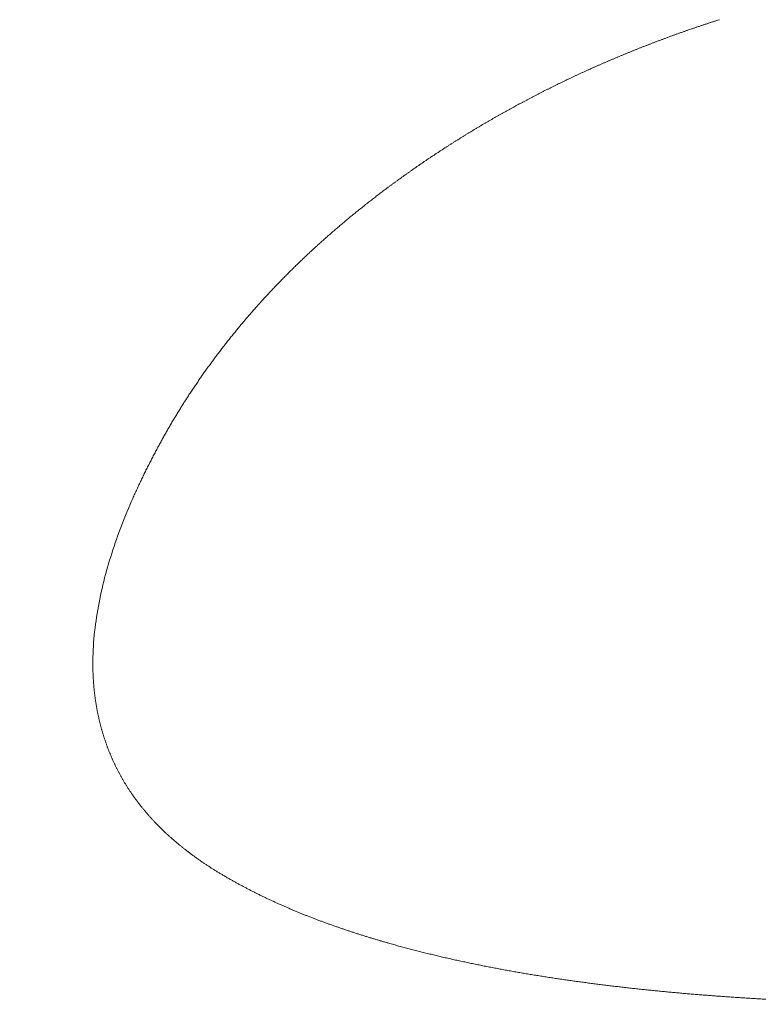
# Model space of a CAD drawing. Header units: millimetres. Extents: x 0 to 594, y 0 to 420.
# Tile 294 of 656: x 338.5 to 339.69, y 153.39 to 154.98. Entities that reach past the tile are written whole.
import ezdxf

# ---------------------------------------------------------------- set-up
doc = ezdxf.new("R2010")
doc.units = ezdxf.units.MM
doc.layers.add('1', color=7, linetype='Continuous', true_color=0xffffff)
doc.styles.add('Arial Unicode MS', font='txt')
doc.dimstyles.get("Standard").update_dxf_attribs({"dimtxt": 0.18, "dimasz": 0.18, "dimexe": 0.18, "dimexo": 0.0625, "dimgap": 0.09, "dimtad": 0, "dimtih": 1, "dimtoh": 1, "dimdec": 4, "dimzin": 0, "dimdsep": 46, "dimtxsty": 'Standard', "dimcen": 0.09, "dimadec": 0, "dimazin": 0, "dimtfac": 1, "dimtdec": 4, "dimtofl": 0, "dimtmove": 0, "dimatfit": 3, "dimfxl": 0, "dimtolj": 1, "dimtzin": 0, "dimarcsym": 0})

# ---------------------------------------------------------------- blocks, each defined once
blk = doc.blocks.new('_U1')
at = {"layer": '1', "color": 18, "lineweight": 13}
for p, q in [((87.8726, 155.5624), (87.8726, 93.0981)), ((368.6149, 120.7245), (368.6149, 93.0981)), ((87.8726, 95.0981), (199.5099, 95.0981)), ((368.6149, 95.0981), (256.9775, 95.0981))]:
    blk.add_line(p, q, dxfattribs=at)
at = {"layer": '1', "color": 18}
for points in [[(87.8726, 95.0981), (91.3726, 96.0359), (91.3726, 94.1602)], [(368.6149, 95.0981), (365.1149, 94.1602), (365.1149, 96.0359)]]:
    blk.add_solid(points, dxfattribs=at)
at = {"layer": '1', "color": 18, "linetype": 'Continuous', "lineweight": 13, "char_height": 2.5, "attachment_point": 7, "line_spacing_factor": 1.047437, "style": 'Arial Unicode MS'}
for s, insert in [('\\fArial Unicode MS|b0|i0;\\W1.0000;5.58', (201.1424, 93.2154)), ('\\fArial Unicode MS|b0|i0;\\W1.0000;DEFLATED TUBES LENGTH', (210.1898, 93.2154))]:
    blk.add_mtext(s, dxfattribs=dict(at, insert=insert))
blk = doc.blocks.new('_U5')
at = {"layer": '1', "color": 18, "lineweight": 13}
for p, q in [((368.2845, 138.212), (368.2845, 195.318)), ((252.7932, 193.318), (288.3083, 193.318)), ((368.2845, 193.318), (332.7694, 193.318))]:
    blk.add_line(p, q, dxfattribs=at)
at = {"layer": '1', "color": 18}
for points in [[(252.7932, 193.318), (256.2932, 194.2558), (256.2932, 192.3802)], [(368.2845, 193.318), (364.7845, 192.3802), (364.7845, 194.2558)]]:
    blk.add_solid(points, dxfattribs=at)
at = {"layer": '1', "color": 18, "linetype": 'Continuous', "lineweight": 13, "char_height": 2.5, "attachment_point": 7, "line_spacing_factor": 1.047437, "style": 'Arial Unicode MS'}
for s, insert in [('\\fArial Unicode MS|b0|i0;\\W1.0000;LCG (DRY WEIGHT)', (298.9882, 191.4353)), ('\\fArial Unicode MS|b0|i0;\\W1.0000;2.31', (289.9408, 191.4353))]:
    blk.add_mtext(s, dxfattribs=dict(at, insert=insert))
blk = doc.blocks.new('_U8')
at = {"layer": '1', "color": 18, "lineweight": 13}
for p, q in [((263.2897, 221.3525), (395.3924, 221.3525)), ((393.3924, 221.3525), (393.3924, 172.3548)), ((393.3924, 113.8098), (393.3924, 162.8074)), ((351.6063, 113.8098), (395.3924, 113.8098))]:
    blk.add_line(p, q, dxfattribs=at)
at = {"layer": '1', "color": 18}
for points in [[(393.3924, 221.3525), (394.3303, 217.8525), (392.4546, 217.8525)], [(393.3924, 113.8098), (392.4546, 117.3097), (394.3303, 117.3098)]]:
    blk.add_solid(points, dxfattribs=at)
at = {"layer": '1', "color": 18, "linetype": 'Continuous', "lineweight": 13, "char_height": 2.5, "attachment_point": 7, "rotation": 90, "line_spacing_factor": 1.047437, "style": 'Arial Unicode MS'}
for s, insert in [('\\fArial Unicode MS|b0|i0;\\W1.0000;LIFTING STROPS EYE*', (400.5645, 148.8001)), ('\\fArial Unicode MS|b0|i0;\\W1.0000;2.15', (395.5201, 164.4199))]:
    blk.add_mtext(s, dxfattribs=dict(at, insert=insert))
blk = doc.blocks.new('_U9')
at = {"layer": '1', "color": 18, "lineweight": 13}
for p, q in [((203.3786, 192.865), (47.9703, 192.865)), ((49.9703, 192.865), (49.9703, 158.4304)), ((49.9703, 113.5712), (49.9703, 148.883)), ((351.6296, 113.5712), (47.9703, 113.5712))]:
    blk.add_line(p, q, dxfattribs=at)
at = {"layer": '1', "color": 18}
for points in [[(49.9703, 192.865), (50.9082, 189.365), (49.0325, 189.365)], [(49.9703, 113.5712), (49.0325, 117.0712), (50.9082, 117.0712)]]:
    blk.add_solid(points, dxfattribs=at)
at = {"layer": '1', "color": 18, "linetype": 'Continuous', "lineweight": 13, "insert": (52.0981, 150.4955), "char_height": 2.5, "attachment_point": 7, "rotation": 90, "line_spacing_factor": 1.047437, "style": 'Arial Unicode MS'}
blk.add_mtext('\\fArial Unicode MS|b0|i0;\\W1.0000;1.59', dxfattribs=at)
blk = doc.blocks.new('_U10')
at = {"layer": '1', "color": 18, "lineweight": 13}
for p, q in [((100.9291, 177.3386), (56.1892, 177.3386)), ((58.1892, 177.3386), (58.1892, 150.2286)), ((58.1892, 113.5712), (58.1892, 140.6812)), ((351.6296, 113.5712), (56.1892, 113.5712))]:
    blk.add_line(p, q, dxfattribs=at)
at = {"layer": '1', "color": 18}
for points in [[(58.1892, 177.3386), (59.1271, 173.8386), (57.2514, 173.8386)], [(58.1892, 113.5712), (57.2514, 117.0712), (59.1271, 117.0712)]]:
    blk.add_solid(points, dxfattribs=at)
at = {"layer": '1', "color": 18, "linetype": 'Continuous', "lineweight": 13, "insert": (60.317, 142.2937), "char_height": 2.5, "attachment_point": 7, "rotation": 90, "line_spacing_factor": 1.047437, "style": 'Arial Unicode MS'}
blk.add_mtext('\\fArial Unicode MS|b0|i0;\\W1.0000;1.28', dxfattribs=at)
blk = doc.blocks.new('_U11')
at = {"layer": '1', "color": 18, "lineweight": 13}
for p, q in [((89.6332, 165.9155), (66.2931, 165.9155)), ((68.2931, 165.9155), (68.2931, 98.2238)), ((351.6296, 113.5712), (66.2931, 113.5712))]:
    blk.add_line(p, q, dxfattribs=at)
at = {"layer": '1', "color": 18}
for points in [[(68.2931, 165.9155), (69.231, 162.4155), (67.3553, 162.4155)], [(68.2931, 113.5712), (67.3553, 117.0712), (69.231, 117.0712)]]:
    blk.add_solid(points, dxfattribs=at)
at = {"layer": '1', "color": 18, "linetype": 'Continuous', "lineweight": 13, "char_height": 2.5, "attachment_point": 7, "rotation": 90, "line_spacing_factor": 1.047437, "style": 'Arial Unicode MS'}
for s, insert in [('\\fArial Unicode MS|b0|i0;\\W1.0000;1.05', (70.4208, 90.2889)), ('\\fArial Unicode MS|b0|i0;\\W1.0000;BOW DEFLATED ', (70.4208, 59.7732))]:
    blk.add_mtext(s, dxfattribs=dict(at, insert=insert))
blk = doc.blocks.new('_U13')
at = {"layer": '1', "color": 18, "lineweight": 13}
for p, q in [((252.7932, 158.3302), (383.5152, 158.3302)), ((381.5152, 158.3302), (381.5152, 140.8437)), ((381.5152, 113.8098), (381.5152, 131.2963)), ((351.6063, 113.8098), (383.5152, 113.8098))]:
    blk.add_line(p, q, dxfattribs=at)
at = {"layer": '1', "color": 18}
for points in [[(381.5152, 158.3302), (382.453, 154.8302), (380.5773, 154.8302)], [(381.5152, 113.8098), (380.5773, 117.3097), (382.453, 117.3098)]]:
    blk.add_solid(points, dxfattribs=at)
at = {"layer": '1', "color": 18, "linetype": 'Continuous', "lineweight": 13, "char_height": 2.5, "attachment_point": 7, "rotation": 90, "line_spacing_factor": 1.047437, "style": 'Arial Unicode MS'}
for s, insert in [('\\fArial Unicode MS|b0|i0;\\W1.0000;SINGLE POINT LIFT* EYE', (388.6872, 115.3789)), ('\\fArial Unicode MS|b0|i0;\\W1.0000;0.89', (383.6429, 132.9088))]:
    blk.add_mtext(s, dxfattribs=dict(at, insert=insert))

msp = doc.modelspace()

# ---------------------------------------------------------------- linework, layer by layer
at = {"layer": '1', "color": 155, "linetype": 'Continuous', "lineweight": 13}
for points, knots in [([(339.0901, 154.7047), (339.0912, 154.7055), (339.0936, 154.7073), (339.0971, 154.7099), (339.1006, 154.7124), (339.1041, 154.715), (339.1076, 154.7176), (339.1112, 154.7201), (339.1147, 154.7227), (339.1183, 154.7252), (339.1219, 154.7278), (339.1254, 154.7303), (339.129, 154.7328), (339.1326, 154.7354), (339.1362, 154.7379), (339.1398, 154.7404), (339.1435, 154.7429), (339.1471, 154.7454), (339.1507, 154.7478), (339.1544, 154.7503), (339.1581, 154.7528), (339.1617, 154.7552), (339.1654, 154.7577), (339.1691, 154.7601), (339.1728, 154.7625), (339.1765, 154.765), (339.1802, 154.7674), (339.1839, 154.7698), (339.1876, 154.7722), (339.1914, 154.7746), (339.1951, 154.777), (339.1989, 154.7794), (339.2027, 154.7817), (339.2064, 154.7841), (339.2102, 154.7864), (339.214, 154.7888), (339.2178, 154.7911), (339.2216, 154.7934), (339.2254, 154.7958), (339.2293, 154.7981), (339.2331, 154.8004), (339.2369, 154.8027), (339.2408, 154.805), (339.2447, 154.8072), (339.2485, 154.8095), (339.2524, 154.8118), (339.2563, 154.814), (339.2602, 154.8163), (339.2641, 154.8185), (339.268, 154.8207), (339.2719, 154.823), (339.2759, 154.8252), (339.2798, 154.8274), (339.2837, 154.8296), (339.2877, 154.8318), (339.2917, 154.8339), (339.2956, 154.8361), (339.2996, 154.8383), (339.3036, 154.8404), (339.3076, 154.8425), (339.3116, 154.8447), (339.3156, 154.8468), (339.3196, 154.8489), (339.3237, 154.851), (339.3277, 154.8531), (339.3318, 154.8552), (339.3358, 154.8573), (339.3399, 154.8594), (339.3439, 154.8614), (339.348, 154.8635), (339.3521, 154.8655), (339.3562, 154.8676), (339.3603, 154.8696), (339.3644, 154.8716), (339.3685, 154.8736), (339.3727, 154.8756), (339.3768, 154.8776), (339.381, 154.8796), (339.3851, 154.8815), (339.3893, 154.8835), (339.3934, 154.8855), (339.3976, 154.8874), (339.4018, 154.8893), (339.406, 154.8913), (339.4102, 154.8932), (339.4144, 154.8951), (339.4186, 154.897), (339.4228, 154.8989), (339.4271, 154.9008), (339.4313, 154.9026), (339.4356, 154.9045), (339.4398, 154.9063), (339.4441, 154.9082), (339.4483, 154.91), (339.4526, 154.9118), (339.4569, 154.9137), (339.4612, 154.9155), (339.4655, 154.9173), (339.4698, 154.919), (339.4741, 154.9208), (339.4784, 154.9226), (339.4827, 154.9243), (339.4871, 154.9261), (339.4914, 154.9278), (339.4958, 154.9296), (339.5001, 154.9313), (339.5045, 154.933), (339.5088, 154.9347), (339.5132, 154.9364), (339.5176, 154.9381), (339.522, 154.9397), (339.5264, 154.9414), (339.5308, 154.9431), (339.5352, 154.9447), (339.5396, 154.9463), (339.544, 154.948), (339.5485, 154.9496), (339.5529, 154.9512), (339.5573, 154.9528), (339.5618, 154.9544), (339.5662, 154.9559), (339.5707, 154.9575), (339.5752, 154.9591), (339.5796, 154.9606), (339.5841, 154.9621), (339.5886, 154.9637), (339.5931, 154.9652), (339.5976, 154.9667), (339.6021, 154.9682), (339.6066, 154.9697), (339.6111, 154.9712), (339.6157, 154.9726), (339.6202, 154.9741), (339.6232, 154.9751), (339.6247, 154.9755)], [0, 0, 0, 0, 0.007576, 0.015152, 0.022728, 0.030304, 0.037881, 0.045457, 0.053033, 0.06061, 0.068187, 0.075763, 0.08334, 0.090917, 0.098493, 0.10607, 0.113647, 0.121223, 0.1288, 0.136377, 0.143954, 0.15153, 0.159107, 0.166684, 0.17426, 0.181837, 0.189413, 0.19699, 0.204566, 0.212142, 0.219719, 0.227295, 0.234871, 0.242447, 0.250023, 0.257599, 0.265175, 0.272751, 0.280326, 0.287902, 0.295478, 0.303053, 0.310629, 0.318204, 0.325779, 0.333355, 0.34093, 0.348505, 0.35608, 0.363655, 0.37123, 0.378805, 0.38638, 0.393955, 0.401529, 0.409104, 0.416679, 0.424254, 0.431828, 0.439403, 0.446978, 0.454553, 0.462127, 0.469702, 0.477277, 0.484852, 0.492427, 0.500002, 0.507577, 0.515152, 0.522727, 0.530302, 0.537877, 0.545453, 0.553028, 0.560603, 0.568179, 0.575754, 0.58333, 0.590905, 0.598481, 0.606057, 0.613632, 0.621208, 0.628784, 0.63636, 0.643936, 0.651511, 0.659087, 0.666663, 0.674239, 0.681815, 0.689391, 0.696967, 0.704543, 0.712119, 0.719695, 0.727271, 0.734847, 0.742423, 0.749998, 0.757574, 0.76515, 0.772726, 0.780302, 0.787878, 0.795454, 0.80303, 0.810606, 0.818182, 0.825758, 0.833334, 0.84091, 0.848485, 0.856061, 0.863637, 0.871213, 0.878789, 0.886365, 0.89394, 0.901516, 0.909092, 0.916668, 0.924243, 0.931819, 0.939395, 0.94697, 0.954546, 0.962122, 0.969697, 0.977273, 0.984849, 0.992424, 1, 1, 1, 1]), ([(338.7228, 154.2909), (338.7234, 154.292), (338.7246, 154.2941), (338.7264, 154.2973), (338.7281, 154.3006), (338.7299, 154.3038), (338.7317, 154.307), (338.7335, 154.3102), (338.7354, 154.3134), (338.7372, 154.3166), (338.739, 154.3198), (338.7409, 154.3229), (338.7427, 154.3261), (338.7446, 154.3293), (338.7465, 154.3325), (338.7484, 154.3356), (338.7503, 154.3388), (338.7522, 154.342), (338.7542, 154.3451), (338.7561, 154.3483), (338.7581, 154.3514), (338.76, 154.3545), (338.762, 154.3577), (338.764, 154.3608), (338.766, 154.3639), (338.768, 154.367), (338.77, 154.3701), (338.772, 154.3732), (338.7741, 154.3763), (338.7761, 154.3794), (338.7782, 154.3825), (338.7803, 154.3856), (338.7824, 154.3887), (338.7845, 154.3918), (338.7866, 154.3949), (338.7887, 154.3979), (338.7908, 154.401), (338.7929, 154.404), (338.7951, 154.4071), (338.7972, 154.4101), (338.7994, 154.4132), (338.8016, 154.4162), (338.8038, 154.4192), (338.806, 154.4223), (338.8082, 154.4253), (338.8104, 154.4283), (338.8127, 154.4313), (338.8149, 154.4343), (338.8172, 154.4373), (338.8194, 154.4403), (338.8217, 154.4433), (338.824, 154.4463), (338.8263, 154.4492), (338.8286, 154.4522), (338.8309, 154.4552), (338.8333, 154.4581), (338.8356, 154.4611), (338.838, 154.464), (338.8403, 154.467), (338.8427, 154.4699), (338.8451, 154.4728), (338.8475, 154.4758), (338.8499, 154.4787), (338.8523, 154.4816), (338.8547, 154.4845), (338.8571, 154.4874), (338.8596, 154.4903), (338.862, 154.4932), (338.8645, 154.4961), (338.867, 154.499), (338.8695, 154.5018), (338.872, 154.5047), (338.8745, 154.5076), (338.877, 154.5104), (338.8795, 154.5133), (338.8821, 154.5161), (338.8846, 154.5189), (338.8872, 154.5218), (338.8897, 154.5246), (338.8923, 154.5274), (338.8949, 154.5302), (338.8975, 154.533), (338.9001, 154.5358), (338.9027, 154.5386), (338.9054, 154.5414), (338.908, 154.5442), (338.9107, 154.547), (338.9133, 154.5498), (338.916, 154.5525), (338.9187, 154.5553), (338.9214, 154.558), (338.9241, 154.5608), (338.9268, 154.5635), (338.9295, 154.5663), (338.9322, 154.569), (338.935, 154.5717), (338.9377, 154.5744), (338.9405, 154.5771), (338.9432, 154.5798), (338.946, 154.5825), (338.9488, 154.5852), (338.9516, 154.5879), (338.9544, 154.5906), (338.9572, 154.5933), (338.9601, 154.5959), (338.9629, 154.5986), (338.9657, 154.6013), (338.9686, 154.6039), (338.9714, 154.6066), (338.9743, 154.6092), (338.9772, 154.6118), (338.9801, 154.6144), (338.983, 154.6171), (338.9859, 154.6197), (338.9888, 154.6223), (338.9917, 154.6249), (338.9947, 154.6275), (338.9976, 154.6301), (339.0006, 154.6326), (339.0035, 154.6352), (339.0065, 154.6378), (339.0095, 154.6403), (339.0125, 154.6429), (339.0155, 154.6454), (339.0185, 154.648), (339.0215, 154.6505), (339.0245, 154.653), (339.0276, 154.6556), (339.0306, 154.6581), (339.0337, 154.6606), (339.0367, 154.6631), (339.0398, 154.6656), (339.0429, 154.6681), (339.046, 154.6706), (339.0491, 154.673), (339.0522, 154.6755), (339.0553, 154.678), (339.0584, 154.6804), (339.0615, 154.6829), (339.0647, 154.6853), (339.0678, 154.6878), (339.071, 154.6902), (339.0741, 154.6926), (339.0773, 154.695), (339.0805, 154.6975), (339.0837, 154.6999), (339.0869, 154.7023), (339.089, 154.7039), (339.0901, 154.7047)], [0, 0, 0, 0, 0.006849, 0.013699, 0.020548, 0.027397, 0.034247, 0.041096, 0.047946, 0.054795, 0.061645, 0.068494, 0.075344, 0.082194, 0.089043, 0.095893, 0.102743, 0.109592, 0.116442, 0.123292, 0.130141, 0.136991, 0.143841, 0.15069, 0.15754, 0.16439, 0.17124, 0.178089, 0.184939, 0.191789, 0.198638, 0.205488, 0.212338, 0.219187, 0.226037, 0.232887, 0.239736, 0.246586, 0.253435, 0.260285, 0.267134, 0.273984, 0.280833, 0.287683, 0.294532, 0.301382, 0.308231, 0.31508, 0.32193, 0.328779, 0.335628, 0.342477, 0.349326, 0.356175, 0.363025, 0.369874, 0.376723, 0.383572, 0.390421, 0.397269, 0.404118, 0.410967, 0.417816, 0.424665, 0.431514, 0.438362, 0.445211, 0.45206, 0.458908, 0.465757, 0.472605, 0.479454, 0.486302, 0.493151, 0.499999, 0.506848, 0.513696, 0.520545, 0.527393, 0.534241, 0.54109, 0.547938, 0.554787, 0.561635, 0.568483, 0.575332, 0.58218, 0.589029, 0.595877, 0.602726, 0.609575, 0.616423, 0.623272, 0.630121, 0.636969, 0.643818, 0.650667, 0.657516, 0.664365, 0.671214, 0.678063, 0.684912, 0.691761, 0.69861, 0.705459, 0.712309, 0.719158, 0.726007, 0.732857, 0.739706, 0.746556, 0.753405, 0.760255, 0.767104, 0.773954, 0.780804, 0.787654, 0.794503, 0.801353, 0.808203, 0.815053, 0.821903, 0.828753, 0.835603, 0.842453, 0.849303, 0.856153, 0.863003, 0.869853, 0.876703, 0.883553, 0.890403, 0.897253, 0.904103, 0.910953, 0.917803, 0.924653, 0.931503, 0.938353, 0.945203, 0.952053, 0.958903, 0.965752, 0.972602, 0.979452, 0.986301, 0.993151, 1, 1, 1, 1]), ([(338.8185, 153.6032), (338.8178, 153.6036), (338.8164, 153.6045), (338.8143, 153.6058), (338.8122, 153.6071), (338.8101, 153.6084), (338.808, 153.6097), (338.8059, 153.6111), (338.8038, 153.6124), (338.8017, 153.6138), (338.7996, 153.6151), (338.7975, 153.6165), (338.7955, 153.6179), (338.7934, 153.6193), (338.7914, 153.6207), (338.7893, 153.6221), (338.7873, 153.6235), (338.7852, 153.6249), (338.7832, 153.6264), (338.7812, 153.6278), (338.7792, 153.6293), (338.7772, 153.6307), (338.7752, 153.6322), (338.7732, 153.6337), (338.7713, 153.6352), (338.7693, 153.6367), (338.7673, 153.6382), (338.7654, 153.6397), (338.7634, 153.6412), (338.7615, 153.6427), (338.7596, 153.6443), (338.7577, 153.6458), (338.7558, 153.6474), (338.7539, 153.6489), (338.752, 153.6505), (338.7502, 153.6521), (338.7483, 153.6536), (338.7464, 153.6552), (338.7446, 153.6568), (338.7428, 153.6584), (338.741, 153.6601), (338.7392, 153.6617), (338.7374, 153.6633), (338.7356, 153.665), (338.7338, 153.6666), (338.7321, 153.6683), (338.7303, 153.6699), (338.7286, 153.6716), (338.7269, 153.6733), (338.7251, 153.675), (338.7234, 153.6767), (338.7218, 153.6784), (338.7201, 153.6801), (338.7184, 153.6818), (338.7168, 153.6835), (338.7151, 153.6852), (338.7135, 153.687), (338.7119, 153.6887), (338.7103, 153.6904), (338.7087, 153.6922), (338.7071, 153.694), (338.7056, 153.6957), (338.704, 153.6975), (338.7025, 153.6993), (338.701, 153.7011), (338.6995, 153.7029), (338.698, 153.7047), (338.6965, 153.7065), (338.695, 153.7083), (338.6936, 153.7101), (338.6921, 153.712), (338.6907, 153.7138), (338.6893, 153.7156), (338.6879, 153.7175), (338.6865, 153.7193), (338.6851, 153.7212), (338.6838, 153.723), (338.6824, 153.7249), (338.6811, 153.7268), (338.6798, 153.7287), (338.6785, 153.7305), (338.6772, 153.7324), (338.6759, 153.7343), (338.6746, 153.7362), (338.6734, 153.7381), (338.6722, 153.74), (338.671, 153.742), (338.6697, 153.7439), (338.6686, 153.7458), (338.6674, 153.7477), (338.6662, 153.7497), (338.6651, 153.7516), (338.6639, 153.7536), (338.6628, 153.7555), (338.6617, 153.7575), (338.6606, 153.7594), (338.6596, 153.7614), (338.6585, 153.7634), (338.6575, 153.7653), (338.6564, 153.7673), (338.6554, 153.7693), (338.6544, 153.7713), (338.6534, 153.7733), (338.6524, 153.7753), (338.6515, 153.7773), (338.6505, 153.7793), (338.6496, 153.7813), (338.6487, 153.7833), (338.6478, 153.7853), (338.6469, 153.7873), (338.646, 153.7893), (338.6452, 153.7914), (338.6443, 153.7934), (338.6435, 153.7954), (338.6426, 153.7975), (338.6418, 153.7995), (338.641, 153.8015), (338.6403, 153.8036), (338.6395, 153.8056), (338.6387, 153.8077), (338.638, 153.8097), (338.6373, 153.8118), (338.6366, 153.8139), (338.6359, 153.8159), (338.6352, 153.818), (338.6345, 153.8201), (338.6338, 153.8221), (338.6332, 153.8242), (338.6325, 153.8263), (338.6319, 153.8284), (338.6313, 153.8304), (338.6307, 153.8325), (338.6301, 153.8346), (338.6296, 153.8367), (338.629, 153.8388), (338.6284, 153.8409), (338.6279, 153.843), (338.6274, 153.8451), (338.6269, 153.8472), (338.6264, 153.8493), (338.6259, 153.8514), (338.6254, 153.8535), (338.625, 153.8556), (338.6245, 153.8577), (338.6241, 153.8598), (338.6237, 153.8619), (338.6233, 153.864), (338.6229, 153.8662), (338.6225, 153.8683), (338.6221, 153.8704), (338.6217, 153.8725), (338.6214, 153.8746), (338.6211, 153.8768), (338.6207, 153.8789), (338.6204, 153.881), (338.6201, 153.8831), (338.6198, 153.8853), (338.6195, 153.8874), (338.6193, 153.8895), (338.619, 153.8916), (338.6188, 153.8938), (338.6185, 153.8959), (338.6183, 153.898), (338.6181, 153.9002), (338.6179, 153.9023), (338.6177, 153.9044), (338.6176, 153.9066), (338.6174, 153.9087), (338.6172, 153.9108), (338.6171, 153.913), (338.617, 153.9151), (338.6169, 153.9172), (338.6167, 153.9194), (338.6166, 153.9215), (338.6166, 153.9236), (338.6165, 153.9258), (338.6164, 153.9279), (338.6164, 153.93), (338.616, 153.9472), (338.6173, 153.9793), (338.6235, 154.0258), (338.6333, 154.0717), (338.6463, 154.1169), (338.662, 154.1614), (338.6752, 154.1931), (338.6838, 154.2125), (338.6872, 154.2197), (338.6905, 154.227), (338.6939, 154.2342), (338.6974, 154.2414), (338.7009, 154.2486), (338.7045, 154.2557), (338.7081, 154.2629), (338.7117, 154.2699), (338.7154, 154.277), (338.7191, 154.284), (338.7216, 154.2886), (338.7228, 154.2909)], [0, 0, 0, 0, 0.00279, 0.005583, 0.008379, 0.011178, 0.013979, 0.016783, 0.019589, 0.022397, 0.025208, 0.028021, 0.030836, 0.033652, 0.036471, 0.039291, 0.042114, 0.044937, 0.047763, 0.050589, 0.053417, 0.056247, 0.059077, 0.061909, 0.064742, 0.067575, 0.07041, 0.073245, 0.076081, 0.078918, 0.081755, 0.084593, 0.087431, 0.09027, 0.093109, 0.095948, 0.098787, 0.101627, 0.104466, 0.107306, 0.110145, 0.112984, 0.115823, 0.118662, 0.121501, 0.124339, 0.127177, 0.130014, 0.132852, 0.135688, 0.138524, 0.14136, 0.144196, 0.14703, 0.149865, 0.152699, 0.155532, 0.158365, 0.161198, 0.16403, 0.166862, 0.169693, 0.172523, 0.175353, 0.178183, 0.181012, 0.18384, 0.186668, 0.189496, 0.192323, 0.195149, 0.197975, 0.2008, 0.203625, 0.206449, 0.209272, 0.212095, 0.214918, 0.21774, 0.220561, 0.223382, 0.226202, 0.229021, 0.23184, 0.234659, 0.237476, 0.240294, 0.24311, 0.245926, 0.248742, 0.251557, 0.254371, 0.257185, 0.259998, 0.262811, 0.265624, 0.268437, 0.271249, 0.274061, 0.276872, 0.279684, 0.282495, 0.285307, 0.288118, 0.290929, 0.293741, 0.296552, 0.299364, 0.302176, 0.304987, 0.3078, 0.310612, 0.313424, 0.316237, 0.31905, 0.321864, 0.324677, 0.327491, 0.330306, 0.333121, 0.335936, 0.338752, 0.341568, 0.344384, 0.347201, 0.350019, 0.352837, 0.355655, 0.358474, 0.361294, 0.364114, 0.366934, 0.369755, 0.372577, 0.375399, 0.378222, 0.381045, 0.383869, 0.386693, 0.389518, 0.392343, 0.395169, 0.397995, 0.400822, 0.40365, 0.406478, 0.409306, 0.412135, 0.414964, 0.417794, 0.420625, 0.423455, 0.426287, 0.429118, 0.43195, 0.434783, 0.437616, 0.440449, 0.443282, 0.446116, 0.44895, 0.451785, 0.454619, 0.457454, 0.46029, 0.463125, 0.465961, 0.468796, 0.471632, 0.474468, 0.477304, 0.48014, 0.482976, 0.485813, 0.488649, 0.491485, 0.494321, 0.497157, 0.499992, 0.562679, 0.625253, 0.687604, 0.749877, 0.81225, 0.874893, 0.885369, 0.895852, 0.906337, 0.916819, 0.927293, 0.937756, 0.948201, 0.958624, 0.96902, 0.979385, 0.989713, 1, 1, 1, 1]), ([(340.0073, 153.391), (340.0044, 153.391), (339.9987, 153.3911), (339.99, 153.3911), (339.9814, 153.3911), (339.9727, 153.3912), (339.9641, 153.3912), (339.9555, 153.3913), (339.9468, 153.3914), (339.9381, 153.3915), (339.9295, 153.3916), (339.9208, 153.3917), (339.9122, 153.3918), (339.9035, 153.392), (339.8949, 153.3921), (339.8862, 153.3923), (339.8775, 153.3925), (339.8689, 153.3926), (339.8602, 153.3929), (339.8515, 153.3931), (339.8429, 153.3933), (339.8342, 153.3936), (339.8256, 153.3938), (339.8169, 153.3941), (339.8082, 153.3944), (339.7996, 153.3947), (339.7909, 153.395), (339.7822, 153.3953), (339.7736, 153.3957), (339.7649, 153.396), (339.7563, 153.3964), (339.7476, 153.3968), (339.739, 153.3972), (339.7303, 153.3976), (339.7217, 153.3981), (339.713, 153.3985), (339.7044, 153.399), (339.6957, 153.3994), (339.6871, 153.3999), (339.6784, 153.4005), (339.6698, 153.401), (339.6612, 153.4015), (339.6525, 153.4021), (339.6439, 153.4027), (339.6353, 153.4033), (339.6266, 153.4039), (339.618, 153.4045), (339.6094, 153.4052), (339.6008, 153.4058), (339.5921, 153.4065), (339.5835, 153.4072), (339.5749, 153.4079), (339.5663, 153.4087), (339.5577, 153.4095), (339.5491, 153.4102), (339.5405, 153.411), (339.5319, 153.4119), (339.5233, 153.4127), (339.5147, 153.4136), (339.5061, 153.4144), (339.4976, 153.4153), (339.489, 153.4163), (339.4804, 153.4172), (339.4718, 153.4182), (339.4633, 153.4192), (339.4547, 153.4202), (339.4461, 153.4212), (339.4376, 153.4223), (339.429, 153.4233), (339.4205, 153.4245), (339.4119, 153.4256), (339.4034, 153.4267), (339.3948, 153.4279), (339.3863, 153.4291), (339.3778, 153.4303), (339.3692, 153.4316), (339.3607, 153.4328), (339.3522, 153.4341), (339.3437, 153.4354), (339.3352, 153.4368), (339.3267, 153.4382), (339.3182, 153.4396), (339.3097, 153.441), (339.3012, 153.4425), (339.2927, 153.4439), (339.2843, 153.4455), (339.2758, 153.447), (339.2674, 153.4486), (339.2589, 153.4502), (339.2505, 153.4518), (339.2421, 153.4535), (339.2337, 153.4552), (339.2253, 153.4569), (339.2169, 153.4587), (339.2085, 153.4605), (339.2001, 153.4623), (339.1918, 153.4642), (339.1834, 153.4661), (339.1751, 153.468), (339.1668, 153.47), (339.1585, 153.472), (339.1502, 153.474), (339.1419, 153.4761), (339.1336, 153.4782), (339.1254, 153.4804), (339.1171, 153.4826), (339.1089, 153.4848), (339.1007, 153.4871), (339.0934, 153.4891), (339.087, 153.491), (339.0815, 153.4926), (339.076, 153.4942), (339.0705, 153.4958), (339.0651, 153.4974), (339.0596, 153.4991), (339.0542, 153.5008), (339.0487, 153.5025), (339.0433, 153.5042), (339.0379, 153.506), (339.0324, 153.5078), (339.027, 153.5095), (339.0216, 153.5113), (339.0163, 153.5132), (339.0109, 153.515), (339.0055, 153.5169), (339.0002, 153.5188), (338.9949, 153.5207), (338.9895, 153.5226), (338.9842, 153.5246), (338.9789, 153.5266), (338.9737, 153.5286), (338.9684, 153.5306), (338.9631, 153.5327), (338.9579, 153.5347), (338.9527, 153.5368), (338.9475, 153.539), (338.9423, 153.5411), (338.9371, 153.5433), (338.932, 153.5455), (338.9268, 153.5477), (338.9217, 153.5499), (338.9166, 153.5522), (338.9115, 153.5545), (338.9064, 153.5568), (338.9014, 153.5591), (338.8963, 153.5615), (338.8913, 153.5639), (338.8863, 153.5663), (338.8814, 153.5688), (338.8764, 153.5713), (338.8715, 153.5738), (338.8665, 153.5763), (338.8616, 153.5789), (338.8568, 153.5815), (338.8519, 153.5841), (338.8471, 153.5867), (338.8423, 153.5894), (338.8375, 153.5921), (338.8327, 153.5948), (338.828, 153.5976), (338.8232, 153.6004), (338.8201, 153.6022), (338.8185, 153.6032)], [0, 0, 0, 0, 0.006992, 0.013986, 0.020981, 0.027979, 0.034979, 0.04198, 0.048982, 0.055987, 0.062992, 0.069999, 0.077008, 0.084017, 0.091028, 0.098039, 0.105052, 0.112065, 0.119079, 0.126094, 0.133109, 0.140125, 0.147141, 0.154157, 0.161174, 0.168191, 0.175208, 0.182225, 0.189243, 0.19626, 0.203276, 0.210293, 0.217309, 0.224325, 0.23134, 0.238355, 0.245369, 0.252382, 0.259395, 0.266407, 0.273419, 0.280429, 0.287439, 0.294449, 0.301458, 0.308466, 0.315473, 0.322481, 0.329487, 0.336493, 0.343499, 0.350504, 0.357509, 0.364514, 0.371518, 0.378522, 0.385526, 0.39253, 0.399533, 0.406537, 0.41354, 0.420544, 0.427548, 0.434552, 0.441556, 0.44856, 0.455565, 0.46257, 0.469576, 0.476582, 0.483589, 0.490597, 0.497605, 0.504614, 0.511624, 0.518635, 0.525647, 0.532659, 0.539671, 0.546684, 0.553697, 0.56071, 0.567724, 0.574737, 0.58175, 0.588764, 0.595777, 0.60279, 0.609803, 0.616815, 0.623828, 0.63084, 0.637852, 0.644863, 0.651874, 0.658885, 0.665896, 0.672907, 0.679917, 0.686928, 0.693938, 0.700948, 0.707959, 0.714969, 0.72198, 0.728991, 0.736003, 0.743015, 0.750028, 0.754747, 0.759467, 0.764188, 0.768908, 0.773628, 0.778349, 0.783069, 0.787789, 0.792509, 0.797228, 0.801948, 0.806667, 0.811385, 0.816104, 0.820821, 0.825539, 0.830256, 0.834972, 0.839688, 0.844403, 0.849118, 0.853832, 0.858545, 0.863259, 0.867971, 0.872684, 0.877396, 0.882107, 0.886818, 0.891529, 0.89624, 0.90095, 0.90566, 0.910371, 0.915081, 0.919791, 0.924502, 0.929213, 0.933924, 0.938636, 0.943349, 0.948062, 0.952776, 0.957491, 0.962208, 0.966925, 0.971645, 0.976365, 0.981088, 0.985812, 0.990539, 0.995268, 1, 1, 1, 1])]:
    msp.add_open_spline(points, degree=3, knots=knots, dxfattribs=at)

# ---------------------------------------------------------------- dimensions: what is measured, and where the dimension line sits
at = {"layer": '1', "color": 18, "linetype": 'Continuous', "lineweight": 13}
for base, p1, p2, text, picture, middle in [((252.7932, 193.318), (368.2845, 138.212), (252.7932, 221.3525), ' <> \\fArial Unicode MS|b0|i0;\\C18;{\\H1.00x;\\fArial Unicode MS|b0|i0;LCG (DRY WEIGHT)\\fArial Unicode MS|b0|i0;}\\C18;', '_U5', (310.5389, 193.318)), ((368.6149, 95.0981), (87.8726, 155.5624), (368.6149, 120.7245), ' <> \\fArial Unicode MS|b0|i0;\\C18;{\\H1.00x;\\fArial Unicode MS|b0|i0;DEFLATED TUBES LENGTH\\fArial Unicode MS|b0|i0;}\\C18;', '_U1', (228.2437, 95.0981))]:
    dim = msp.add_linear_dim(base=base, p1=p1, p2=p2, text=text, dimstyle='Standard', override={"dimtxt": 2.5, "dimasz": 3.5, "dimexe": 2, "dimexo": 0, "dimgap": 1.5, "dimtih": 0, "dimtoh": 0, "dimdec": 2, "dimlfac": 0.02, "dimzin": 8, "dimdsep": 46, "dimlunit": 2, "dimtxsty": 'Arial Unicode MS', "dimsah": 1, "dimse1": 0, "dimse2": 0, "dimsd1": 0, "dimsd2": 0, "dimclrd": 18, "dimclre": 18, "dimclrt": 18, "dimtol": 0, "dimtm": -0.1, "dimtfac": 1.4, "dimtdec": 2, "dimtofl": 1, "dimtmove": 0, "dimtzin": 8, "dimlwd": 13, "dimlwe": 13}, dxfattribs=at)
    dim.commit()
    dim.dimension.update_dxf_attribs({"geometry": picture, "text_midpoint": middle, "dimtype": 160})
for base, p1, p2, text, override, picture, middle in [((393.3924, 113.8098), (252.7932, 221.3525), (351.6063, 113.8098), ' <> \\P\\fArial Unicode MS|b0|i0;\\C18;{\\H1.00x;\\fArial Unicode MS|b0|i0;LIFTING STROPS EYE*\\fArial Unicode MS|b0|i0;}\\C18;', {"dimtxt": 2.5, "dimasz": 3.5, "dimexe": 2, "dimexo": 0, "dimgap": 1.5, "dimtih": 0, "dimtoh": 0, "dimdec": 2, "dimlfac": 0.02, "dimzin": 8, "dimdsep": 46, "dimlunit": 2, "dimtxsty": 'Arial Unicode MS', "dimsah": 1, "dimse1": 0, "dimse2": 0, "dimsd1": 0, "dimsd2": 0, "dimclrd": 18, "dimclre": 18, "dimclrt": 18, "dimtol": 0, "dimtm": -0.1, "dimtfac": 1.4, "dimtdec": 2, "dimtofl": 1, "dimtmove": 0, "dimtzin": 8, "dimlwd": 13, "dimlwe": 13}, '_U8', (393.3924, 167.5811)), ((68.2931, 165.9155), (351.6296, 113.5712), (89.6332, 165.9155), '\\fArial Unicode MS|b0|i0;\\C18;{\\H1.00x;\\fArial Unicode MS|b0|i0;BOW DEFLATED \\fArial Unicode MS|b0|i0;}\\C18; <> ', {"dimtxt": 2.5, "dimasz": 3.5, "dimexe": 2, "dimexo": 0, "dimgap": 1.5, "dimtih": 0, "dimtoh": 0, "dimdec": 2, "dimlfac": 0.02, "dimzin": 8, "dimdsep": 46, "dimlunit": 2, "dimtxsty": 'Arial Unicode MS', "dimsah": 1, "dimse1": 0, "dimse2": 0, "dimsd1": 0, "dimsd2": 0, "dimclrd": 18, "dimclre": 18, "dimclrt": 18, "dimtol": 0, "dimtm": -0.1, "dimtfac": 1.4, "dimtdec": 2, "dimtofl": 1, "dimtmove": 0, "dimtzin": 8, "dimlwd": 13, "dimlwe": 13}, '_U11', (68.2931, 78.1922)), ((381.5152, 158.3302), (351.6063, 113.8098), (252.7932, 158.3302), ' <> \\P\\fArial Unicode MS|b0|i0;\\C18;{\\H1.00x;\\fArial Unicode MS|b0|i0;SINGLE POINT LIFT* EYE\\fArial Unicode MS|b0|i0;}\\C18;', {"dimtxt": 2.5, "dimasz": 3.5, "dimexe": 2, "dimexo": 0, "dimgap": 1.5, "dimtih": 0, "dimtoh": 0, "dimdec": 2, "dimlfac": 0.02, "dimdsep": 46, "dimlunit": 2, "dimtxsty": 'Arial Unicode MS', "dimsah": 1, "dimse1": 0, "dimse2": 0, "dimsd1": 0, "dimsd2": 0, "dimclrd": 18, "dimclre": 18, "dimclrt": 18, "dimtol": 0, "dimtm": -0.1, "dimtfac": 1.4, "dimtdec": 2, "dimtofl": 1, "dimtmove": 0, "dimlwd": 13, "dimlwe": 13}, '_U13', (381.5152, 136.07))]:
    dim = msp.add_linear_dim(base=base, p1=p1, p2=p2, angle=90, text=text, dimstyle='Standard', override=override, dxfattribs=at)
    dim.commit()
    dim.dimension.update_dxf_attribs({"geometry": picture, "text_midpoint": middle, "dimtype": 160})
for base, p1, p2, picture, middle in [((49.9703, 113.5712), (203.3786, 192.865), (351.6296, 113.5712), '_U9', (49.9703, 153.6567)), ((58.1892, 177.3386), (351.6296, 113.5712), (100.9291, 177.3386), '_U10', (58.1892, 145.4549))]:
    dim = msp.add_linear_dim(base=base, p1=p1, p2=p2, angle=90, dimstyle='Standard', override={"dimtxt": 2.5, "dimasz": 3.5, "dimexe": 2, "dimexo": 0, "dimgap": 1.5, "dimtih": 0, "dimtoh": 0, "dimdec": 2, "dimlfac": 0.02, "dimzin": 8, "dimdsep": 46, "dimlunit": 2, "dimtxsty": 'Arial Unicode MS', "dimsah": 1, "dimse1": 0, "dimse2": 0, "dimsd1": 0, "dimsd2": 0, "dimclrd": 18, "dimclre": 18, "dimclrt": 18, "dimtol": 0, "dimtm": -0.1, "dimtfac": 1.4, "dimtdec": 2, "dimtofl": 1, "dimtmove": 0, "dimtzin": 8, "dimlwd": 13, "dimlwe": 13}, dxfattribs=at)
    dim.commit()
    dim.dimension.update_dxf_attribs({"geometry": picture, "text_midpoint": middle, "dimtype": 160})

doc.saveas('drawing.dxf')
